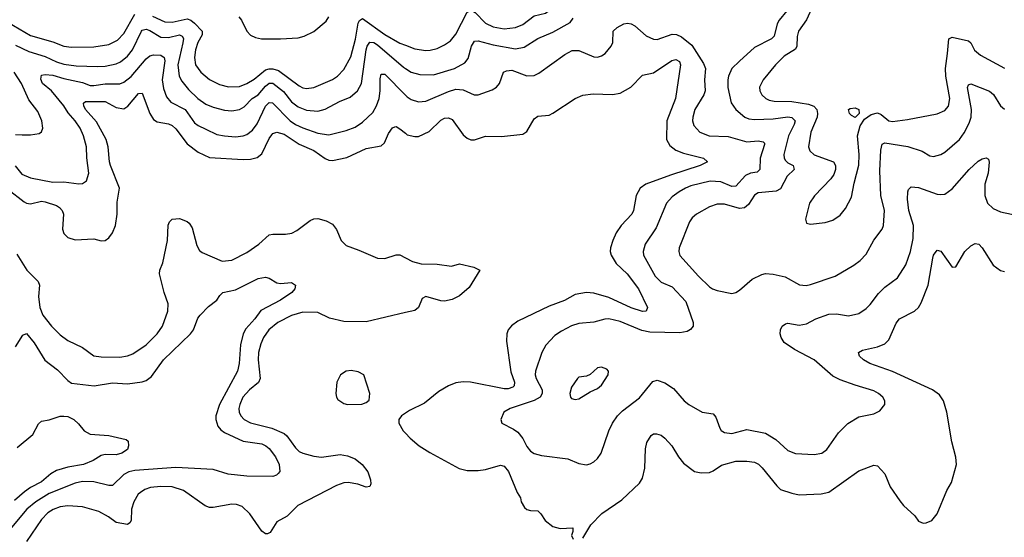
# Model space of a CAD drawing. Header units: inches. Extents: x 1834610 to 2027685, y 642842 to 774116.
# Tile 532 of 632: x 1967933 to 1973210, y 727040 to 729812. Entities that reach past the tile are written whole.
import ezdxf

# ---------------------------------------------------------------- set-up
doc = ezdxf.new("R2010")
doc.units = ezdxf.units.IN
doc.header["$MEASUREMENT"] = 0
doc.layers.add('B9762', color=7, linetype='Continuous')
doc.layers.add('B9772', color=7, linetype='Continuous')

msp = doc.modelspace()

# ---------------------------------------------------------------- linework, layer by layer
at = {"layer": 'B9762', "color": 5}
for points, elevation in [([(1967870, 729798.7), (1967990, 729727), (1968110, 729692.9), (1968170, 729670.6), (1968210, 729664.1), (1968330, 729666.5), (1968410, 729678.7), (1968457.3, 729702.7), (1968490, 729738.3), (1968550, 729841.9)], 480), ([(1968644.6, 729830), (1968710, 729800.9), (1968750, 729798.4), (1968830, 729815.9), (1968850, 729809.2), (1968870, 729793.1), (1968910.5, 729750), (1968910.1, 729730), (1968886.9, 729690), (1968875.1, 729650), (1968869.1, 729609.1), (1968875, 729570), (1968904.2, 729530), (1968950, 729492.2), (1969004.1, 729464.1), (1969051.3, 729451.3), (1969110, 729454.8), (1969150, 729469.6), (1969190, 729494.1), (1969250, 729543.8), (1969270, 729549.4), (1969290, 729548.8), (1969319.5, 729539.5), (1969430, 729457.7), (1969450, 729447), (1969470, 729443.3), (1969510, 729447.8), (1969608.7, 729491.3), (1969635.3, 729510), (1969670, 729544.7), (1969707.5, 729612.5), (1969733.3, 729706.7), (1969747.2, 729792.8), (1969753.3, 729806.7), (1969770, 729818.2), (1969890, 729733.3), (1969970, 729685.9), (1970000, 729674.8)], 480), ([(1969106.6, 729826.6), (1969120.7, 729810), (1969150, 729750.2), (1969169.6, 729729.6), (1969196.4, 729716.4), (1969229.1, 729709.1), (1969330, 729708.4), (1969424.6, 729715.4), (1969457.2, 729722.8), (1969510, 729749.4), (1969575.4, 729804.6), (1969590, 729826.3)], 520), ([(1967910, 729675.3), (1967982.2, 729642.2), (1968070, 729614.2), (1968130, 729586.3), (1968170, 729573.3), (1968236.1, 729563.9), (1968350, 729560.4), (1968390, 729563.4), (1968450, 729574.8), (1968473.6, 729586.4), (1968510, 729615.8), (1968537.9, 729650), (1968585.8, 729750), (1968590, 729755.1), (1968610, 729760.4), (1968630, 729754.1), (1968690, 729717.8), (1968730, 729716.6), (1968790, 729730.1), (1968804, 729724), (1968810.6, 729710.6), (1968807.9, 729687.9), (1968780.5, 729570), (1968787.3, 729510), (1968801.8, 729481.8), (1968838.2, 729438.2), (1968887.6, 729390), (1968930, 729360.1), (1968970, 729343.5), (1969030, 729327.5), (1969070, 729323.5), (1969110, 729330.8), (1969135.3, 729344.7), (1969178.9, 729390), (1969210, 729410.1), (1969250, 729456.5), (1969270, 729471.9), (1969290, 729472.7), (1969346.8, 729426.8), (1969390, 729371.4), (1969424.3, 729344.3), (1969470, 729327.8), (1969530, 729321.4), (1969570, 729332.2), (1969646.9, 729373.1), (1969703, 729397), (1969744, 729430), (1969764.1, 729470), (1969790, 729650.4), (1969795.2, 729670), (1969810, 729691.4), (1969830, 729690.1), (1969850, 729677.3), (1969990, 729556.8), (1970000, 729550.3)], 460), ([(1967909.3, 729029.3), (1967944.7, 728984.7), (1967990, 728964.7), (1968110, 728940.9), (1968170, 728944.2), (1968250, 728932), (1968270, 728934.4), (1968290, 728948), (1968302.7, 728990), (1968291.9, 729071.9), (1968291.1, 729130), (1968274.5, 729190), (1968256.3, 729230), (1968229.2, 729270), (1968192.5, 729312.5), (1968170, 729350.6), (1968103.6, 729430), (1968055.6, 729470), (1968046.7, 729493.3), (1968050, 729514), (1968070, 729518.4), (1968110, 729513.8), (1968170, 729496), (1968270, 729475.1), (1968310, 729460.1), (1968330, 729458.5), (1968390, 729467.5), (1968470, 729468.3), (1968490, 729476.6), (1968530, 729508.3), (1968610, 729603), (1968630, 729617.4), (1968650, 729623.8), (1968690, 729622), (1968706.5, 729610), (1968710, 729591.3), (1968696.5, 729490), (1968703.2, 729443.2), (1968718.8, 729398.8), (1968743.2, 729370), (1968818.8, 729330), (1968870, 729260.1), (1968890, 729244.8), (1968930, 729224.6), (1968990, 729197.7), (1969030, 729188.9), (1969090, 729184.8), (1969130, 729189.4), (1969150, 729196.8), (1969179.9, 729220.1), (1969205.8, 729254.2), (1969250, 729349.3), (1969270, 729367.9), (1969287.2, 729367.2), (1969382.5, 729270), (1969410, 729251), (1969450, 729231.9), (1969530, 729203.4), (1969590, 729194.6), (1969682, 729218), (1969730, 729236.6), (1969770, 729262.9), (1969824.5, 729315.5), (1969845.8, 729350), (1969858.7, 729390), (1969864.2, 729430), (1969864.6, 729495.4), (1969870, 729520.3), (1969890, 729519.3), (1970000, 729408.4)], 440), ([(1967910, 729197.7), (1967945.4, 729194.6), (1967990, 729195.3), (1968036.9, 729203.1), (1968049.5, 729210.5), (1968057, 729230), (1968051.2, 729270), (1968030, 729320.9), (1967981.9, 729381.9), (1967942.4, 729470), (1967903.9, 729530)], 460), ([(1967870, 728904.1), (1967956.4, 728836.4), (1967970, 728828.8), (1967990, 728826), (1968050, 728839.9), (1968070, 728836.8), (1968130, 728816.3), (1968146, 728806), (1968160.1, 728790), (1968167.1, 728770), (1968161.5, 728690), (1968170, 728667), (1968190, 728645.8), (1968230, 728632.3), (1968330, 728638.6), (1968370, 728627.6), (1968390, 728628.8), (1968410, 728643.8), (1968429.8, 728670.2), (1968447.1, 728710), (1968455.3, 728770), (1968454.3, 728834.3), (1968468.5, 728910), (1968418.7, 729030), (1968413.2, 729050), (1968406.5, 729130), (1968396.4, 729170), (1968345, 729265), (1968285.3, 729330), (1968276.3, 729350), (1968275.4, 729364.6), (1968286.2, 729373.8), (1968390, 729373.1), (1968450, 729341), (1968490, 729335.1), (1968511.6, 729348.4), (1968570, 729415.9), (1968590, 729418), (1968629.6, 729310), (1968650, 729278), (1968670, 729263.9), (1968730, 729253.8), (1968750, 729245.9), (1968770, 729227.6), (1968830, 729146.3), (1968890, 729101.6), (1968950, 729074.3), (1969130, 729062.4), (1969170, 729063.9), (1969206.2, 729073.8), (1969230, 729092.6), (1969270, 729174.9), (1969284.6, 729195.4), (1969290, 729202.4), (1969310, 729210.2), (1969350, 729198.5), (1969430, 729145.7), (1969510, 729111.7), (1969570, 729068.6), (1969590, 729060.1), (1969610, 729058.4), (1969685.8, 729074.2), (1969790, 729122.7), (1969870, 729136.9), (1969888.4, 729151.6), (1969910, 729202.6), (1969930, 729232.2), (1969942.7, 729237.3), (1969950, 729239.5), (1969970, 729227.6), (1970000, 729203.7)], 420), ([(1967916.6, 728556.6), (1967970.2, 728470), (1968031.3, 728410), (1968039.2, 728390), (1968033.2, 728330), (1968040.5, 728270), (1968056.5, 728230), (1968103.2, 728170), (1968150, 728123.6), (1968190, 728093.6), (1968270, 728056.5), (1968330, 728012.2), (1968370, 728005.2), (1968470, 728003.8), (1968510, 728011.1), (1968538.3, 728021.7), (1968610.8, 728070), (1968669.8, 728130), (1968698.2, 728170), (1968727, 728250), (1968728.9, 728290), (1968706.5, 728350), (1968682.3, 728450), (1968684.7, 728470), (1968700.2, 728510), (1968724.2, 728630), (1968728.9, 728711.1), (1968736.3, 728730), (1968750, 728742.6), (1968790, 728746.7), (1968830, 728730.5), (1968841.5, 728721.5), (1968856.7, 728696.7), (1968881.9, 728601.9), (1968895.9, 728575.9), (1968910, 728564.4), (1969018.6, 728518.6), (1969070, 728523.9), (1969150, 728564.6), (1969214.6, 728610), (1969270, 728659), (1969290, 728663.9), (1969356.8, 728663.2), (1969391.5, 728668.5), (1969417.7, 728682.3), (1969490, 728735.8), (1969510, 728744.9), (1969530, 728746.4), (1969574.7, 728734.7), (1969610, 728717.1), (1969630, 728688), (1969655.9, 728630), (1969681.9, 728601.9), (1969750, 728578.2), (1969850, 728534.9), (1969890, 728532), (1969950, 728552.4), (1969970, 728551.8), (1970000, 728536.4)], 380), ([(1967910, 728059.3), (1967950, 728123), (1967970, 728130.4), (1968010, 728080.2), (1968067.7, 727987.7), (1968136.1, 727936.1), (1968190, 727878.5), (1968210, 727865), (1968331.4, 727851.4), (1968430, 727866.1), (1968510, 727860.6), (1968590, 727871.4), (1968610, 727879.6), (1968639.4, 727900.6), (1968703.5, 727990), (1968847.4, 728130), (1968864.4, 728150), (1968887.4, 728212.6), (1968899.5, 728230), (1968945.1, 728274.9), (1968989.5, 728310), (1969005.1, 728334.9), (1969020.9, 728350), (1969090, 728365.7), (1969210, 728425.5), (1969250, 728433.4), (1969270, 728427.3), (1969310, 728403), (1969330, 728399.3), (1969390, 728404), (1969411, 728390), (1969406.8, 728370), (1969390.6, 728350), (1969330.4, 728310), (1969225.2, 728254.8), (1969193, 728210), (1969144.3, 728155.7), (1969130.8, 728129.2), (1969115.6, 728070), (1969108.7, 727970), (1969100.5, 727930), (1969003.9, 727750), (1968984.7, 727690), (1968984.3, 727670), (1968995.4, 727635.4), (1969010, 727615.2), (1969030, 727600.5), (1969130, 727554.8), (1969230, 727539.7), (1969251.8, 727530), (1969270, 727515.2), (1969304, 727470), (1969322.6, 727430), (1969327.7, 727392.3), (1969318.8, 727381.2), (1969308.2, 727371.8), (1969290, 727365.6), (1969150, 727367.5), (1969050, 727377.3), (1968970, 727401.9), (1968770, 727412.9), (1968550, 727397), (1968517.8, 727390), (1968490, 727375.3), (1968430, 727317.6), (1968410, 727316.5), (1968330, 727336.4), (1968270, 727337.6), (1968230, 727329.9), (1968090, 727274.3), (1968018.4, 727230), (1967971.9, 727190), (1967870.9, 727070)], 360), ([(1970000, 728243.1), (1969790, 728192.7), (1969670, 728195.4), (1969593.4, 728213.4), (1969530, 728243.2), (1969450, 728244.6), (1969390, 728227), (1969315.5, 728190), (1969267.8, 728150), (1969238.6, 728110), (1969224.2, 728075.8), (1969212.5, 728030), (1969211.2, 727990), (1969221.2, 727890), (1969212, 727868), (1969164.6, 727830), (1969129.5, 727790), (1969111.8, 727750), (1969107.9, 727730), (1969108.6, 727710), (1969117.2, 727690), (1969135.3, 727670), (1969170, 727652.3), (1969284.8, 727624.8), (1969350, 727596.1), (1969363.6, 727583.6), (1969410, 727518.2), (1969430, 727499.8), (1969450, 727489.4), (1969510, 727474), (1969550, 727468.9), (1969650, 727483.7), (1969690, 727476.1), (1969730, 727460.5), (1969768.2, 727430), (1969797.8, 727390), (1969812.8, 727347.2), (1969813.9, 727326.1), (1969808.4, 727311.6), (1969790, 727308.9), (1969744.7, 727324.7), (1969693.6, 727333.6), (1969670, 727331.4), (1969630, 727317.3), (1969423.2, 727210), (1969366.8, 727153.2), (1969310, 727122.3), (1969275.1, 727064.9), (1969261.3, 727058.7), (1969250, 727058.7), (1969230, 727071.9), (1969165.3, 727165.3), (1969125, 727204.9), (1969095.3, 727215.3), (1969070, 727217.1), (1968970, 727198.8), (1968950, 727198.8), (1968927.1, 727207.2), (1968811.3, 727290), (1968750, 727309.1), (1968690, 727311.6), (1968634, 727306), (1968604, 727296), (1968579.7, 727280.3), (1968568.4, 727270), (1968543.7, 727230), (1968532.2, 727190), (1968530.8, 727129.2), (1968523, 727117), (1968510, 727108.7), (1968450, 727118.5), (1968408.5, 727150), (1968357.3, 727177.3), (1968270, 727203), (1968190, 727208.2), (1968150, 727202), (1968111.7, 727188.3), (1968083.8, 727170), (1968050, 727134), (1967970, 727016.8)], 380), ([(1967919.6, 727520.4), (1968003, 727590), (1968033.1, 727646.9), (1968050, 727662), (1968090, 727668.4), (1968150, 727687.6), (1968170, 727688.9), (1968190, 727686), (1968223, 727670), (1968247.9, 727647.9), (1968279.1, 727610), (1968310, 727592.7), (1968410, 727584.9), (1968504, 727564), (1968514.6, 727554.6), (1968516.3, 727530), (1968510.8, 727510), (1968480.7, 727490), (1968450, 727482), (1968390, 727483.5), (1968370, 727476.9), (1968326.8, 727450), (1968274, 727430), (1968190, 727415.3), (1968130, 727397.5), (1968100.3, 727379.7), (1968050, 727337.3), (1967990, 727306.1), (1967957.8, 727282.2), (1967904.2, 727235.8)], 340), ([(1970000, 727703.6), (1969978.8, 727690), (1969964, 727670), (1969965.5, 727650), (1969988.2, 727610), (1970000, 727597.5)], 420)]:
    msp.add_lwpolyline(points, dxfattribs=dict(at, elevation=elevation))
at = {"layer": 'B9762', "color": 5, "elevation": 420}
msp.add_lwpolyline([(1969710, 727933.3), (1969682.8, 727930), (1969652.7, 727910), (1969632.2, 727870), (1969626.4, 727810), (1969630.4, 727790), (1969638.3, 727778.3), (1969670, 727756.4), (1969690, 727750.4), (1969766.6, 727753.4), (1969790, 727761.6), (1969805.4, 727774.6), (1969809.7, 727810), (1969777.2, 727910), (1969746.6, 727926.6)], close=True, dxfattribs=at)
at = {"layer": 'B9772', "color": 5}
for points, elevation in [([(1970000, 729674.8), (1970050, 729656.2), (1970110, 729647.5), (1970132.2, 729647.8), (1970170, 729657.6), (1970210, 729676.6), (1970241.4, 729698.6), (1970270, 729735), (1970330, 729852.6), (1970350, 729864.1), (1970373.4, 729850), (1970430, 729793.1), (1970470, 729773.7), (1970530, 729763), (1970590, 729770.1), (1970630, 729786.5), (1970690, 729832.7), (1970750, 729847.3), (1970786.4, 729873.6), (1970810, 729911.6), (1970818.3, 729950), (1970819.5, 729990), (1970823.8, 730000)], 480), ([(1972085.7, 729910), (1972002.9, 729810), (1971992.5, 729790), (1971975.9, 729724.1), (1971961.5, 729710), (1971870, 729663.5), (1971790, 729589.8), (1971750.1, 729549.9), (1971732.3, 729510), (1971728.3, 729490), (1971728.4, 729448.4), (1971746, 729366), (1971771.2, 729331.2), (1971818.3, 729290), (1971840.6, 729280.6), (1971870, 729277.8), (1971970, 729281.4), (1972050, 729291.9), (1972070, 729288.5), (1972088.5, 729270), (1972084.2, 729250), (1972052.9, 729190), (1972028.3, 729090), (1972029.4, 729070), (1972037, 729057), (1972050, 729045), (1972078.7, 729030), (1972082.8, 729010), (1972045.9, 728974.1), (1972010, 728905.4), (1971986.9, 728893.1), (1971890, 728884.3), (1971870, 728871.6), (1971838.5, 728821.5), (1971816.5, 728803.5), (1971790, 728800.5), (1971710, 728823.4), (1971670, 728823.4), (1971630, 728809.8), (1971559.5, 728770), (1971536.9, 728750), (1971523.2, 728730), (1971466.8, 728590), (1971465.2, 728570), (1971470, 728548.7), (1971570, 728438.3), (1971630, 728381.1), (1971646, 728370), (1971670, 728362), (1971750, 728346), (1971770, 728350.4), (1971790, 728363.1), (1971858.8, 728421.2), (1971910, 728447.2), (1971930, 728452), (1971970, 728448.9), (1972034.6, 728434.6), (1972111.5, 728391.5), (1972147.8, 728387.8), (1972170, 728392.7), (1972302.4, 728437.6), (1972403.8, 728496.2), (1972437.1, 728522.9), (1972470, 728556.4), (1972510, 728630.4), (1972555.8, 728690), (1972562.6, 728710), (1972567, 728790), (1972548.4, 728870), (1972541.8, 729001.8), (1972547.1, 729112.9), (1972555.6, 729144.4), (1972570, 729152.1), (1972691.8, 729131.8), (1972770, 729107.6), (1972810, 729082.7), (1972830, 729079.6), (1972870, 729089.2), (1972890, 729102.8), (1972970, 729170.2), (1972994.8, 729205.2), (1973021.8, 729258.2), (1973031.2, 729290), (1973033.6, 729330), (1973012.1, 729447.9), (1973017.4, 729462.6), (1973030, 729468.9), (1973130, 729429.2), (1973151.1, 729411.1), (1973190, 729351.3), (1973210, 729333)], 460), ([(1972185.1, 729890), (1972149.1, 729810.9), (1972106.3, 729750), (1972098.9, 729721.1), (1972098.5, 729670), (1972090, 729653.5), (1972030, 729616.2), (1971983.2, 729570), (1971916.5, 729490), (1971897.3, 729450), (1971900.2, 729430), (1971910.3, 729410), (1971931.8, 729390), (1971950, 729381.6), (1971976.1, 729376.1), (1972070, 729374.3), (1972160.2, 729360.2), (1972189.2, 729349.2), (1972204.8, 729330), (1972209, 729310), (1972206, 729290), (1972172.7, 729210), (1972159.3, 729130), (1972166.7, 729110), (1972190, 729088.2), (1972293.4, 729050), (1972304.2, 729030), (1972305.3, 729010), (1972296.5, 728983.5), (1972280.3, 728959.7), (1972192.1, 728867.9), (1972164.7, 728830), (1972144.1, 728744.1), (1972150, 728722.8), (1972170, 728716.3), (1972250, 728725.3), (1972290, 728737.6), (1972330, 728764.4), (1972358.7, 728801.3), (1972390, 728862), (1972404.2, 728935.8), (1972430, 729032), (1972432.5, 729090), (1972422.2, 729190), (1972437.5, 729242.5), (1972460.4, 729279.6), (1972495.5, 729304.5), (1972530, 729313.4), (1972550, 729304.1), (1972590, 729269.5), (1972610, 729266.3), (1972690, 729277.2), (1972850, 729307.3), (1972890, 729326), (1972910, 729348.8), (1972917.2, 729390), (1972896.2, 729510), (1972893.5, 729550), (1972905.8, 729630), (1972911.8, 729710), (1972930, 729718.6), (1973017.8, 729697.8), (1973030, 729688), (1973050, 729648.7), (1973081.3, 729621.3), (1973210, 729552.4)], 480), ([(1970000, 729550.3), (1970030, 729530.8), (1970077.9, 729517.9), (1970150, 729517.2), (1970262.4, 729550), (1970319.2, 729580.8), (1970336.7, 729603.3), (1970354.9, 729670), (1970370, 729696.2), (1970390, 729699.1), (1970470, 729677.5), (1970590, 729655.8), (1970635.9, 729664.1), (1970710, 729711.6), (1970790, 729744.3), (1970883.1, 729796.9), (1970899.7, 729820.3)], 460), ([(1970000, 729408.4), (1970010, 729398.4), (1970030, 729384.5), (1970070, 729371), (1970110, 729376.3), (1970230, 729427.4), (1970270, 729439.2), (1970310, 729435.9), (1970368.6, 729408.6), (1970390, 729409.2), (1970464, 729436), (1970488.9, 729451.1), (1970504, 729470), (1970524.7, 729530), (1970541.5, 729538.5), (1970570, 729540.6), (1970650, 729511.9), (1970690, 729512.3), (1970715.3, 729524.7), (1970854.8, 729625.2), (1970893.4, 729646.6), (1970930, 729647.3), (1971010, 729613.4), (1971030, 729611.3), (1971050, 729617.7), (1971070, 729630.3), (1971102.6, 729670), (1971111.1, 729690), (1971114, 729750), (1971134.7, 729770), (1971170, 729789.2), (1971190, 729794), (1971210.1, 729790.1), (1971230, 729779.2), (1971290, 729725.4), (1971330, 729706.8), (1971350, 729706.6), (1971430, 729734.8), (1971453.1, 729733.1), (1971480.2, 729720.2), (1971535.4, 729675.4), (1971596.7, 729576.7), (1971608, 729550), (1971602.8, 729490), (1971606.6, 729430), (1971599.4, 729410), (1971551, 729330), (1971540.2, 729290), (1971539.3, 729270), (1971545, 729245), (1971577, 729210), (1971627.7, 729190), (1971730, 729186.1), (1971830, 729157), (1971890, 729162.5), (1971917.4, 729157.4), (1971924.6, 729150), (1971923.9, 729143.9), (1971900.8, 729070), (1971898.6, 729010), (1971884.6, 728995.4), (1971850, 728989.4), (1971822.9, 728977.1), (1971770, 728921), (1971750, 728919), (1971690, 728943.7), (1971633.6, 728946.4), (1971530, 728921.4), (1971500.3, 728910), (1971467.6, 728890), (1971430, 728863.9), (1971399.1, 728830), (1971343, 728697), (1971285.5, 728610), (1971273.6, 728570), (1971275.2, 728550), (1971337.7, 728437.7), (1971370, 728405.2), (1971430, 728381.1), (1971503.3, 728303.3), (1971542, 728190), (1971542.4, 728170), (1971528, 728152), (1971510, 728142.3), (1971470, 728134.7), (1971310, 728138.1), (1971267.4, 728147.4), (1971150, 728196.1), (1971090, 728209), (1971068.7, 728208.7), (1971010, 728191.6), (1970930, 728185.1), (1970890, 728172.3), (1970835.8, 728144.2), (1970800.2, 728119.8), (1970752.3, 728067.7), (1970730.2, 728029.8), (1970696.6, 727930), (1970695.1, 727910), (1970699.8, 727890), (1970732.1, 727830), (1970733.4, 727810), (1970721.5, 727790), (1970690, 727771.7), (1970560.5, 727730), (1970527.7, 727710), (1970510.8, 727670), (1970516, 727650), (1970579.4, 727619.4), (1970603.1, 727603.1), (1970628.8, 727568.8), (1970650, 727525.3), (1970670, 727500.8), (1970690, 727489.2), (1970730, 727477.6), (1970870, 727459.6), (1970930, 727435.3), (1970970, 727428.4), (1970990, 727432.4), (1971010, 727443.8), (1971030, 727461.6), (1971049.6, 727490), (1971089.8, 727610), (1971108.9, 727650), (1971135.8, 727690), (1971162.9, 727717.2), (1971254.3, 727785.7), (1971326.7, 727873.3), (1971350, 727880.8), (1971390, 727866), (1971436.1, 727836.1), (1971494, 727770), (1971518, 727750), (1971590, 727710.4), (1971650, 727701.6), (1971663.6, 727683.6), (1971684.1, 727624.1), (1971692.3, 727612.3), (1971710, 727600.3), (1971750, 727595.9), (1971830, 727616.3), (1971930, 727596.5), (1971984.2, 727564.2), (1972050, 727504.9), (1972090, 727489), (1972190, 727482.7), (1972232.3, 727490), (1972258.7, 727510), (1972320.7, 727599.3), (1972370.7, 727649.3), (1972430, 727685.3), (1972510, 727701.6), (1972542.7, 727717.3), (1972569.3, 727750), (1972569.3, 727770), (1972558, 727790), (1972535.1, 727810), (1972510, 727824.2), (1972410, 727854.8), (1972330, 727883.5), (1972290, 727903.1), (1972190, 727990.9), (1972084.8, 728044.8), (1972030, 728083.1), (1972012.8, 728110), (1972008.2, 728130), (1972009.7, 728150), (1972018.4, 728170), (1972036.3, 728183.7), (1972050, 728185.7), (1972110, 728176.5), (1972130, 728178.6), (1972150, 728183.6), (1972199.5, 728210), (1972270, 728234.7), (1972310, 728236.2), (1972374.8, 728225.2), (1972430, 728237.4), (1972470, 728265.7), (1972490, 728285.7), (1972534.8, 728345.2), (1972570, 728379.6), (1972638, 728430), (1972681.2, 728498.8), (1972707.1, 728570), (1972720.8, 728639.2), (1972722.6, 728710), (1972698, 728790), (1972689.9, 728850.2), (1972692.2, 728890), (1972696.8, 728903.2), (1972710, 728916.5), (1972750, 728912.6), (1972850, 728878.2), (1972870, 728874.9), (1972890, 728877.7), (1972930, 728905.5), (1973021.7, 729010), (1973070, 729054.6), (1973090, 729066.4), (1973112.7, 729072.7), (1973124.9, 729064.9), (1973128.6, 729048.6), (1973122.2, 728990), (1973105.3, 728930), (1973105.2, 728870), (1973120.2, 728830), (1973150, 728800.2), (1973190, 728782.2), (1973315.5, 728755.5)], 440), ([(1970000, 729203.7), (1970010, 729195.8), (1970050, 729185.9), (1970070, 729186.7), (1970127.4, 729212.6), (1970190, 729273.2), (1970210, 729284.9), (1970230, 729286.7), (1970250, 729277.7), (1970310, 729195.6), (1970330, 729177.7), (1970350, 729167.9), (1970370, 729167.9), (1970430, 729187.6), (1970514.5, 729185.5), (1970630, 729199.5), (1970650, 729212.4), (1970690, 729280.5), (1970710, 729294.4), (1970770, 729301.3), (1970790, 729310.3), (1970910, 729390.4), (1970950, 729407), (1971005.7, 729414.3), (1971110.3, 729410.3), (1971150, 729417.7), (1971207.6, 729450), (1971270, 729515.3), (1971330, 729526.3), (1971427.3, 729592.7), (1971450, 729598.2), (1971468.2, 729588.2), (1971475, 729570), (1971446.6, 729390), (1971400.9, 729270), (1971399.3, 729170), (1971417.2, 729137.2), (1971450, 729112.1), (1971490, 729097.6), (1971598, 729070), (1971618, 729050), (1971579.3, 729030), (1971421.1, 728978.9), (1971288.9, 728930), (1971257.8, 728910), (1971237.1, 728870), (1971221.8, 728790), (1971214, 728770), (1971156.8, 728710), (1971130.1, 728669.9), (1971111.5, 728630), (1971099.4, 728590), (1971097.6, 728570), (1971102.3, 728550), (1971130, 728505.8), (1971188.6, 728450), (1971248.2, 728370), (1971296.9, 728270), (1971290.6, 728250), (1971270, 728249.2), (1971210, 728268.7), (1971090, 728324), (1971010, 728347.1), (1970970, 728349.9), (1970910, 728339.1), (1970852.5, 728307.5), (1970770, 728277.2), (1970603.1, 728196.9), (1970568, 728172), (1970551.3, 728150), (1970543.8, 728130), (1970540.8, 728090), (1970565.2, 727925.2), (1970584.3, 727870), (1970582.7, 727850), (1970575.8, 727844.2), (1970550, 727835.2), (1970530, 727835.5), (1970349.4, 727870.6), (1970310, 727872.8), (1970270, 727866.9), (1970230, 727850.6), (1970178.9, 727821.1), (1970102.8, 727757.3), (1970022.2, 727717.8), (1970000, 727703.6)], 420), ([(1970950, 727034.8), (1970993.4, 727106.6), (1971052.7, 727167.3), (1971159, 727241), (1971254.6, 727330), (1971270, 727357.1), (1971283.2, 727410), (1971287.2, 727512.8), (1971293.3, 727546.7), (1971316.1, 727583.9), (1971330, 727593), (1971345.6, 727594.4), (1971370, 727586.4), (1971390.2, 727570.2), (1971427.2, 727530), (1971463.1, 727470), (1971490, 727436.4), (1971550, 727391.8), (1971585, 727384.9), (1971630, 727387.2), (1971650, 727394.7), (1971694.1, 727425.9), (1971770, 727447.8), (1971830, 727447.9), (1971870, 727442.5), (1971891.6, 727431.6), (1971911.7, 727411.7), (1971990, 727314.9), (1972010, 727296.2), (1972070, 727275.5), (1972110, 727266.9), (1972228.5, 727271.5), (1972270, 727281.7), (1972430, 727395.2), (1972510, 727425.7), (1972530, 727422), (1972570, 727379.3), (1972598, 727310), (1972650, 727235.5), (1972670, 727210.5), (1972730, 727154.8), (1972750, 727126.8), (1972774.8, 727114.8), (1972790, 727116.3), (1972821.2, 727130), (1972850, 727166), (1972902, 727290), (1972926.9, 727333.1), (1972954, 727430), (1972950, 727469.3), (1972927.6, 727550), (1972901.3, 727710), (1972883.4, 727770), (1972862.5, 727802.5), (1972824.7, 727830), (1972610, 727927.9), (1972488.3, 727970), (1972454.7, 727990), (1972433.6, 728010), (1972427.3, 728030), (1972450, 728042), (1972530, 728059.7), (1972570, 728075.6), (1972590, 728096.4), (1972630, 728186), (1972648.2, 728210), (1972728.7, 728251.3), (1972749.8, 728270.2), (1972764.2, 728295.8), (1972801.7, 728390), (1972825.6, 728534.4), (1972830, 728550.6), (1972850, 728578), (1972870, 728572.7), (1972930, 728486), (1972950, 728488.4), (1972998, 728570), (1973030, 728600.4), (1973052.7, 728612.7), (1973073, 728610), (1973090, 728590.6), (1973150, 728497.3), (1973190, 728467.7), (1973210, 728463)], 420), ([(1970000, 728536.4), (1970037.2, 728517.2), (1970083.8, 728503.8), (1970170, 728503.2), (1970247.6, 728492.4), (1970290, 728504.9), (1970366.4, 728486.4), (1970398, 728470), (1970342, 728378), (1970290, 728332.7), (1970250, 728312.3), (1970210, 728304.5), (1970190, 728305.6), (1970110, 728329.5), (1970090, 728319.3), (1970070.5, 728270), (1970050, 728255.1), (1970000, 728243.1)], 380), ([(1970000, 727597.5), (1970026, 727570), (1970074.4, 727530), (1970130, 727494), (1970288, 727408), (1970330, 727397.1), (1970390, 727397.1), (1970430, 727403), (1970510, 727426.4), (1970530, 727420.2), (1970551.8, 727391.8), (1970599.6, 727279.6), (1970616.4, 727250), (1970619.5, 727230), (1970638.5, 727198.5), (1970650, 727188.8), (1970670, 727183.1), (1970710, 727181.3), (1970725.8, 727165.8), (1970748.7, 727130), (1970790, 727096.5), (1970830, 727087.2), (1970898, 727090), (1970898, 727070), (1970890.7, 727050), (1970898.8, 727030)], 420)]:
    msp.add_lwpolyline(points, dxfattribs=dict(at, elevation=elevation))
for points, elevation in [([(1972410, 729287.6), (1972390, 729298), (1972379.5, 729310), (1972375.3, 729330), (1972383.7, 729336.3), (1972410, 729340.5), (1972430.3, 729330), (1972431.5, 729308.5)], 480), ([(1971051.5, 727951.5), (1971030, 727947.3), (1970990, 727911.8), (1970970, 727902.7), (1970930, 727898), (1970922, 727890), (1970890, 727844), (1970880.4, 727810), (1970883.8, 727790), (1970890, 727783), (1970910, 727778.4), (1970930, 727780.4), (1970990, 727818.8), (1971030, 727836.3), (1971050, 727854), (1971086.6, 727910), (1971089.2, 727930), (1971079.6, 727939.6)], 460)]:
    msp.add_lwpolyline(points, close=True, dxfattribs=dict(at, elevation=elevation))

doc.saveas('drawing.dxf')
